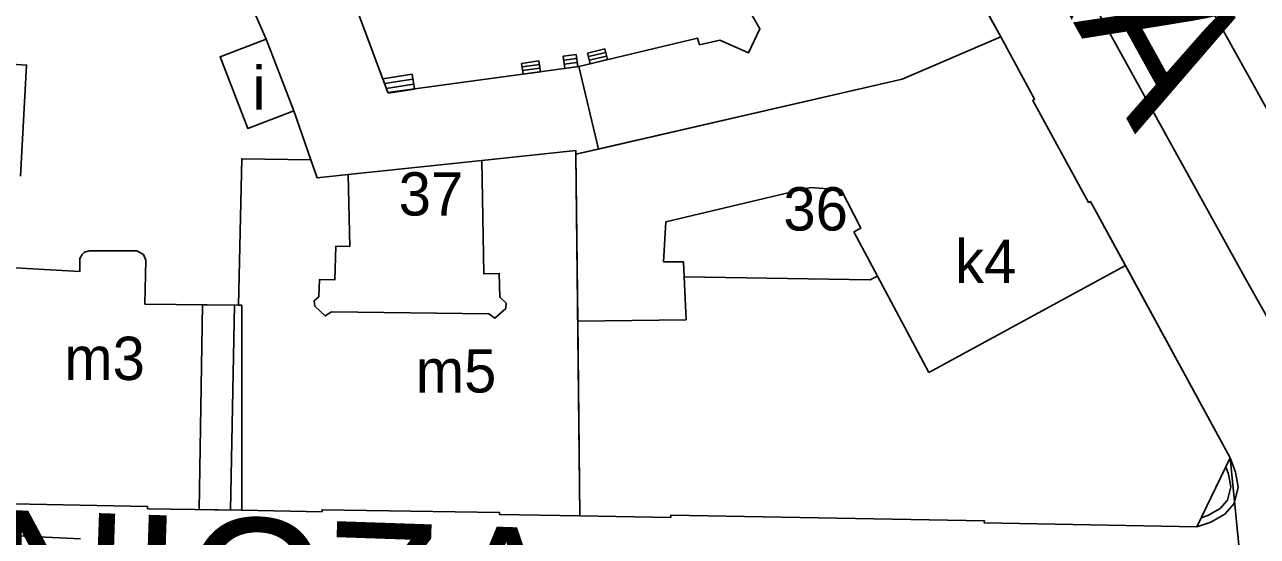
# Model space of a CAD drawing. Extents: x -304109 to -273954, y 21500 to 39796.
# Drawn here: x -293996.6 to -293911.3, y 32084.4 to 32119.8 of the extents above; entities that cross this region are included whole.
import ezdxf

# ---------------------------------------------------------------- set-up
doc = ezdxf.new("R2010")
doc.units = 0
for name, color, linetype in [('Budynki', 7, 'Continuous'), ('Budynki - opisy', 7, 'Continuous'), ('Działki', 7, 'Continuous'), ('Działki - numery', 7, 'Continuous'), ('krawedzie_ulic', 7, 'Continuous'), ('Level 43', 7, 'Continuous'), ('nazwy_ulic', 7, 'Continuous')]:
    doc.layers.add(name, color=color, linetype=linetype)

msp = doc.modelspace()

# ---------------------------------------------------------------- linework, layer by layer
at = {"layer": 'Budynki'}
for points in [[(-293937.77, 32134.87), (-293929.06, 32118.95), (-293935.89, 32116.04), (-293956.89, 32111.19), (-293958.45, 32110.83), (-293958.45, 32111.09), (-293964.96, 32110.41), (-293974.2, 32109.44), (-293976.36, 32109.21), (-293976.79, 32110.45), (-293977.97, 32113.83), (-293979.89, 32118.79), (-293981.04, 32121.44)], [(-293974.68, 32123.73), (-293971.46, 32115.1), (-293958.26, 32116.91), (-293950.04, 32118.88), (-293949.9, 32118.41), (-293948.49, 32118.73), (-293946.5, 32117.86), (-293945.72, 32119.52), (-293948.79, 32124.91)], [(-294005.24, 32117.57), (-293996.46, 32117.01), (-293996.88, 32109.32)], [(-293998.06, 32103.01), (-293992.77, 32102.72), (-293992.77, 32103.61), (-293992.62, 32103.89), (-293992.44, 32104.05), (-293992.11, 32104.15), (-293988.82, 32104.14), (-293988.36, 32103.89), (-293988.2, 32103.5), (-293988.27, 32100.46), (-293981.79, 32100.38), (-293981.57, 32100.38), (-293981.57, 32086.19), (-293988.08, 32086.3), (-293988.08, 32086.45), (-294004.43, 32086.77)]]:
    msp.add_lwpolyline(points, dxfattribs=at)
for points in [[(-293977.97, 32113.83), (-293981.15, 32112.62), (-293983.07, 32117.58), (-293979.89, 32118.79)], [(-293929.06, 32118.95), (-293926.72, 32114.65), (-293926.84, 32114.56), (-293922.99, 32107.5), (-293922.86, 32107.57), (-293920.437, 32103.122), (-293913.19, 32089.82), (-293915.5, 32085.05), (-293930.2, 32085.31), (-293930.19, 32085.46), (-293951.89, 32085.85), (-293951.89, 32085.7), (-293958.18, 32085.8), (-293958.326, 32099.29), (-293958.45, 32110.83), (-293956.89, 32111.19), (-293935.89, 32116.04)], [(-293958.18, 32085.8), (-293963.73, 32085.89), (-293963.73, 32086.03), (-293976.01, 32086.23), (-293976.01, 32086.09), (-293981.57, 32086.19), (-293981.57, 32100.38), (-293981.79, 32100.38), (-293981.57, 32110.52), (-293976.79, 32110.45), (-293976.36, 32109.21), (-293974.2, 32109.44), (-293974.1, 32104.45), (-293975.07, 32104.47), (-293975.14, 32102.14), (-293976.2, 32102.16), (-293976.23, 32100.97), (-293976.55, 32100.69), (-293976.52, 32100.32), (-293975.79, 32099.64), (-293975.37, 32099.92), (-293964.47, 32099.78), (-293964.06, 32099.49), (-293963.31, 32100.15), (-293963.27, 32100.52), (-293963.72, 32100.94), (-293963.76, 32102.58), (-293964.83, 32102.56), (-293964.96, 32110.41), (-293958.45, 32111.09), (-293958.45, 32110.83), (-293958.326, 32099.29)], [(-293942.21, 32108.53), (-293952.22, 32106.15), (-293952.39, 32103.39), (-293951, 32103.38), (-293950.96, 32102.36), (-293938.09, 32102.14), (-293937.59, 32102.4), (-293939.22, 32105.46), (-293938.73, 32105.72), (-293940.1, 32108.36)]]:
    msp.add_lwpolyline(points, close=True, dxfattribs=at)
at = {"layer": 'Działki'}
for points in [[(-293884.11, 32090.06), (-293911.71, 32056.63), (-293912.03, 32056.89), (-293911.96, 32071.43), (-293911.43, 32071.73), (-293911.47, 32072.66), (-293913.19, 32089.82), (-293922.86, 32107.57), (-293922.99, 32107.5), (-293926.84, 32114.56), (-293926.72, 32114.65), (-293929.06, 32118.95), (-293937.77, 32134.87), (-293937.91, 32135.13), (-293945.72, 32149.35), (-293950.91, 32158.73)], [(-294088.07, 32090.72), (-294059.77, 32089.84), (-294051.62, 32089.46), (-294051.61, 32089.64), (-294041.18, 32089.1), (-294041.19, 32088.91), (-294033.45, 32088.65), (-294004.45, 32086.87), (-294004.43, 32086.77), (-293988.08, 32086.45), (-293988.08, 32086.3), (-293981.57, 32086.19), (-293976.01, 32086.09), (-293976.01, 32086.23), (-293963.73, 32086.03), (-293963.73, 32085.89), (-293958.18, 32085.8), (-293951.89, 32085.7), (-293951.89, 32085.85), (-293930.19, 32085.46), (-293930.2, 32085.31), (-293915.5, 32085.05), (-293913.19, 32089.82), (-293911.47, 32072.66)]]:
    msp.add_lwpolyline(points, dxfattribs=at)
for points in [[(-294014.14, 32134.27), (-293999.81, 32139.27), (-293989.52, 32142.52), (-293985.56, 32132.45), (-293981.04, 32121.44), (-293979.89, 32118.79), (-293977.97, 32113.83), (-293976.79, 32110.45), (-293981.57, 32110.52), (-293981.79, 32100.38), (-293981.57, 32100.38), (-293981.57, 32086.19), (-293988.08, 32086.3), (-293988.08, 32086.45), (-294004.43, 32086.77), (-294004.45, 32086.87), (-294006.55, 32100.62), (-294005.91, 32108.88), (-294005.24, 32117.57), (-294009.98, 32117.87), (-294011.79, 32124.93), (-294012.4, 32127.38)], [(-293929.06, 32118.95), (-293935.89, 32116.04), (-293958.45, 32110.83), (-293958.45, 32111.09), (-293964.96, 32110.41), (-293974.2, 32109.44), (-293976.36, 32109.21), (-293976.79, 32110.45), (-293977.97, 32113.83), (-293979.89, 32118.79), (-293981.04, 32121.44), (-293974.82, 32123.68), (-293974.68, 32123.73), (-293971.3, 32124.87), (-293964.32, 32126.88), (-293959.66, 32128.22), (-293937.93, 32134.82), (-293937.77, 32134.87)], [(-293958.45, 32110.83), (-293935.89, 32116.04), (-293929.06, 32118.95), (-293926.72, 32114.65), (-293926.84, 32114.56), (-293922.99, 32107.5), (-293922.86, 32107.57), (-293913.19, 32089.82), (-293915.5, 32085.05), (-293930.2, 32085.31), (-293930.19, 32085.46), (-293951.89, 32085.85), (-293951.89, 32085.7), (-293958.18, 32085.8)], [(-293958.45, 32110.83), (-293958.18, 32085.8), (-293963.73, 32085.89), (-293963.73, 32086.03), (-293976.01, 32086.23), (-293976.01, 32086.09), (-293981.57, 32086.19), (-293981.57, 32100.38), (-293981.79, 32100.38), (-293981.57, 32110.52), (-293976.79, 32110.45), (-293976.36, 32109.21), (-293974.2, 32109.44), (-293964.96, 32110.41), (-293958.45, 32111.09)]]:
    msp.add_lwpolyline(points, close=True, dxfattribs=at)
at = {"layer": 'krawedzie_ulic'}
for points in [[(-293902.569, 32099.474), (-293916.38, 32124.314), (-293935.098, 32158.092), (-293948.815, 32182.7), (-293963.046, 32208.146), (-293967.59, 32215.66), (-293960.223, 32220.856), (-293943.235, 32230.118), (-293934.074, 32235.144), (-293926.97, 32239.134), (-293920.63, 32242.514), (-293912.239, 32247.33), (-293907.696, 32250)], [(-293960.564, 32189.534), (-293952.783, 32175.635), (-293939.58, 32151.979), (-293926.024, 32127.402), (-293912.054, 32102.084), (-293908.535, 32095.853)], [(-293992.723, 32084.211), (-294000, 32084.562), (-294006.998, 32085.019), (-294012.702, 32085.157), (-294019.826, 32085.361), (-294026.563, 32085.595), (-294030.022, 32085.672), (-294036.243, 32085.884), (-294043.187, 32086.193), (-294050.957, 32086.444), (-294055.139, 32086.645), (-294061.128, 32086.884)]]:
    msp.add_lwpolyline(points, dxfattribs=at)
at = {"layer": 'Level 43'}
for p, q in [((-293937.77, 32134.87), (-293929.06, 32118.95)), ((-293945.72, 32119.52), (-293948.79, 32124.91)), ((-293974.68, 32123.73), (-293971.46, 32115.1)), ((-293979.89, 32118.79), (-293981.04, 32121.44)), ((-293946.5, 32117.86), (-293945.72, 32119.52)), ((-293977.97, 32113.83), (-293979.89, 32118.79)), ((-293958.26, 32116.91), (-293950.04, 32118.88)), ((-293950.04, 32118.88), (-293949.9, 32118.41)), ((-293949.9, 32118.41), (-293948.49, 32118.73)), ((-293948.49, 32118.73), (-293946.5, 32117.86)), ((-293929.06, 32118.95), (-293935.89, 32116.04)), ((-293929.06, 32118.95), (-293935.89, 32116.04)), ((-293926.72, 32114.65), (-293929.06, 32118.95)), ((-293957.65, 32117.84), (-293956.451, 32118.127)), ((-293957.472, 32117.099), (-293957.65, 32117.84)), ((-293957.591, 32117.593), (-293956.392, 32117.88)), ((-293956.451, 32118.127), (-293956.274, 32117.386)), ((-293961.01, 32117.29), (-293962.212, 32117.125)), ((-293962.212, 32117.125), (-293962.11, 32116.382)), ((-293960.976, 32117.042), (-293962.178, 32116.877)), ((-293960.908, 32116.547), (-293961.01, 32117.29)), ((-293959.33, 32117.62), (-293958.435, 32117.743)), ((-293959.215, 32116.779), (-293959.33, 32117.62)), ((-293959.292, 32117.34), (-293958.397, 32117.463)), ((-293959.253, 32117.059), (-293958.358, 32117.182)), ((-293958.435, 32117.743), (-293958.32, 32116.902)), ((-293957.531, 32117.346), (-293956.333, 32117.633)), ((-293957.472, 32117.099), (-293956.274, 32117.386)), ((-293969.77, 32116.37), (-293971.815, 32116.051)), ((-293971.46, 32115.1), (-293958.26, 32116.91)), ((-293969.63, 32115.351), (-293969.77, 32116.37)), ((-293960.942, 32116.795), (-293962.144, 32116.63)), ((-293960.908, 32116.547), (-293962.11, 32116.382)), ((-293959.215, 32116.779), (-293958.32, 32116.902)), ((-293956.89, 32111.19), (-293958.26, 32116.91)), ((-293958.26, 32116.91), (-293956.89, 32111.19)), ((-293971.815, 32116.051), (-293971.46, 32115.1)), ((-293969.723, 32116.03), (-293971.693, 32115.723)), ((-293969.677, 32115.69), (-293971.57, 32115.395)), ((-293969.63, 32115.35), (-293971.448, 32115.067)), ((-293935.89, 32116.04), (-293956.89, 32111.19)), ((-293935.89, 32116.04), (-293956.89, 32111.19)), ((-293926.84, 32114.56), (-293926.72, 32114.65)), ((-293922.99, 32107.5), (-293926.84, 32114.56)), ((-293976.79, 32110.45), (-293977.97, 32113.83)), ((-293958.45, 32111.09), (-293964.96, 32110.41)), ((-293956.89, 32111.19), (-293958.45, 32110.83)), ((-293956.89, 32111.19), (-293958.45, 32110.83)), ((-293958.45, 32110.83), (-293958.45, 32111.09)), ((-293976.36, 32109.21), (-293976.79, 32110.45)), ((-293964.96, 32110.41), (-293974.2, 32109.44)), ((-293958.45, 32110.83), (-293958.326, 32099.29)), ((-293974.2, 32109.44), (-293976.36, 32109.21)), ((-293952.22, 32106.15), (-293942.21, 32108.53)), ((-293942.21, 32108.53), (-293940.1, 32108.36)), ((-293940.1, 32108.36), (-293938.73, 32105.72)), ((-293922.86, 32107.57), (-293922.99, 32107.5)), ((-293920.437, 32103.122), (-293922.86, 32107.57)), ((-293952.39, 32103.39), (-293952.22, 32106.15)), ((-293938.73, 32105.72), (-293939.22, 32105.46)), ((-293939.22, 32105.46), (-293937.59, 32102.4)), ((-293951, 32103.38), (-293952.39, 32103.39)), ((-293950.96, 32102.36), (-293951, 32103.38)), ((-293934.03, 32095.72), (-293920.437, 32103.122)), ((-293934.03, 32095.72), (-293920.437, 32103.122)), ((-293920.437, 32103.122), (-293913.19, 32089.82)), ((-293950.83, 32099.37), (-293950.96, 32102.36)), ((-293950.83, 32099.37), (-293950.96, 32102.36)), ((-293950.96, 32102.36), (-293938.09, 32102.14)), ((-293938.09, 32102.14), (-293937.59, 32102.4)), ((-293937.59, 32102.4), (-293934.03, 32095.72)), ((-293937.59, 32102.4), (-293934.03, 32095.72)), ((-293984.519, 32086.24), (-293984.28, 32100.411)), ((-293984.28, 32100.411), (-293982.08, 32100.384)), ((-293982.08, 32100.384), (-293982.349, 32086.203)), ((-293958.326, 32099.29), (-293950.83, 32099.37)), ((-293958.326, 32099.29), (-293950.83, 32099.37)), ((-293958.18, 32085.8), (-293958.326, 32099.29)), ((-293913.19, 32089.82), (-293915.5, 32085.05)), ((-293913.19, 32089.82), (-293912.81, 32088.82)), ((-293913.49, 32089.201), (-293913.294, 32088.687)), ((-293912.81, 32088.82), (-293912.63, 32087.8)), ((-293913.294, 32088.687), (-293913.141, 32087.817)), ((-293913.141, 32087.817), (-293913.367, 32086.896)), ((-293912.63, 32087.8), (-293912.91, 32086.66)), ((-293982.349, 32086.203), (-293984.519, 32086.24)), ((-293913.873, 32086.311), (-293914.723, 32085.82)), ((-293913.367, 32086.896), (-293913.873, 32086.311)), ((-293912.91, 32086.66), (-293913.55, 32085.92)), ((-293951.89, 32085.7), (-293958.18, 32085.8)), ((-293930.19, 32085.46), (-293951.89, 32085.85)), ((-293951.89, 32085.85), (-293951.89, 32085.7)), ((-293930.2, 32085.31), (-293930.19, 32085.46)), ((-293914.723, 32085.82), (-293915.2, 32085.669)), ((-293913.55, 32085.92), (-293914.52, 32085.36)), ((-293915.5, 32085.05), (-293930.2, 32085.31)), ((-293914.52, 32085.36), (-293915.5, 32085.05))]:
    msp.add_line(p, q, dxfattribs=at)

# ---------------------------------------------------------------- texts
at = {"layer": 'Budynki - opisy'}
for s, p in [('i', (-293980.819, 32113.921)), ('k4', (-293932.226, 32101.916)), ('m3', (-293993.846, 32095.206)), ('m5', (-293969.528, 32094.341))]:
    msp.add_text(s, height=3, dxfattribs=at).set_placement(p)
at = {"layer": 'Działki - numery'}
for s, p in [('37', (-293970.713, 32106.591)), ('36', (-293944.096, 32105.554))]:
    msp.add_text(s, height=3, dxfattribs=at).set_placement(p)
at = {"layer": 'nazwy_ulic'}
for s, rotation, p in [('KARMELICKA', 298.95827, (-293961.488, 32187.609)), ('KRUPNICZA', 358.05147, (-294036.359, 32077.517))]:
    msp.add_text(s, height=10, rotation=rotation, dxfattribs=at).set_placement(p)

doc.saveas('drawing.dxf')
